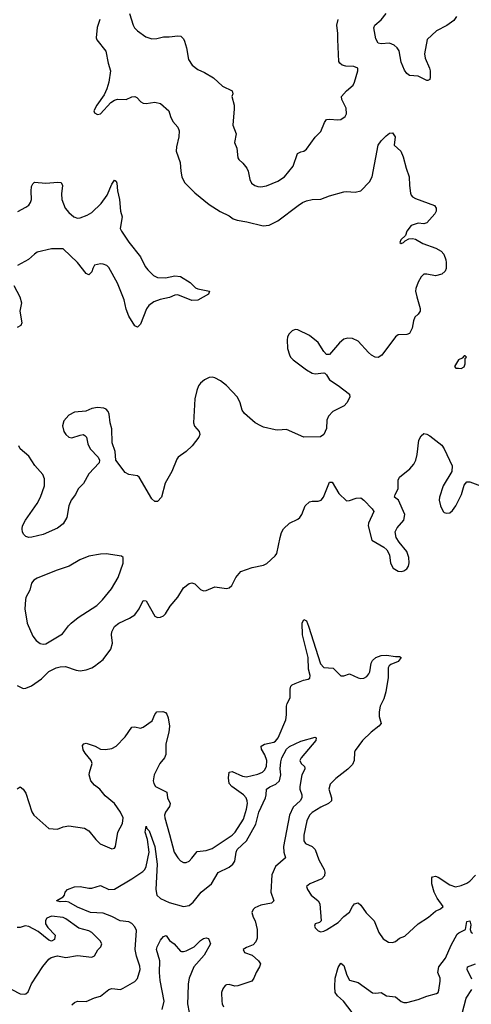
# Model space of a CAD drawing. Header units: inches. Extents: x 1384664 to 1536621, y 460766 to 646467.
# Tile 346 of 488: x 1414227 to 1417380, y 572467 to 579348. Entities that reach past the tile are written whole.
import ezdxf

# ---------------------------------------------------------------- set-up
doc = ezdxf.new("R2010")
doc.units = ezdxf.units.IN
doc.header["$MEASUREMENT"] = 0
doc.layers.add('B4517', color=7, linetype='Continuous')

msp = doc.modelspace()

# ---------------------------------------------------------------- linework, layer by layer
at = {"layer": 'B4517', "color": 5}
for points, elevation in [([(1414993.4, 579390), (1415018.2, 579310), (1415029.6, 579289.6), (1415049.5, 579269.5), (1415108.6, 579228.6), (1415150, 579214), (1415184.6, 579215.4), (1415230, 579227), (1415270, 579227.2), (1415330, 579235.8), (1415351.9, 579231.9), (1415370, 579214), (1415377.6, 579197.6), (1415391.8, 579151.8), (1415406, 579070), (1415431.5, 579030), (1415470, 579000.2), (1415518.5, 578978.5), (1415581.1, 578941.1), (1415643.4, 578883.4), (1415710.7, 578850), (1415716.3, 578830), (1415708, 578810), (1415723.7, 578750), (1415724.4, 578724.4), (1415715.8, 578610), (1415738.4, 578550), (1415726, 578490), (1415742.8, 578450), (1415750, 578382), (1415756, 578370), (1415784.7, 578344.7), (1415813, 578310), (1415822.4, 578290), (1415834, 578230), (1415846.3, 578206.3), (1415870, 578188.2), (1415890, 578182.4), (1415910, 578180.4), (1415950, 578186.4), (1416030, 578219.3), (1416076.2, 578250), (1416135.6, 578324.4), (1416167.6, 578412.4), (1416190, 578424.4), (1416210, 578428), (1416230, 578442), (1416290, 578526), (1416330, 578566), (1416355.1, 578630), (1416369.3, 578650), (1416390, 578652.8), (1416447.5, 578647.5), (1416470, 578650.7), (1416499.1, 578670), (1416509.9, 578690), (1416506.8, 578730), (1416475.8, 578790), (1416474, 578810), (1416509.7, 578850.3), (1416555.6, 578890), (1416565.6, 578910), (1416589.1, 578989.1), (1416589.2, 579009.2), (1416560.5, 579020.5), (1416503.9, 579023.9), (1416478, 579030), (1416463.2, 579043.2), (1416456.5, 579056.5), (1416447.3, 579210), (1416449.6, 579250), (1416441.6, 579310), (1416451.6, 579350)], 740), ([(1417276.5, 579370), (1417258.1, 579341.9), (1417210, 579306.2), (1417137.1, 579270), (1417072.7, 579210), (1417053.4, 579110), (1417058.3, 579078.3), (1417089, 579010), (1417093.8, 578990), (1417094.4, 578945.6), (1417090, 578929.2), (1417076.7, 578923.3), (1417070, 578922), (1417010, 578953), (1416950, 578958.7), (1416930, 578971.8), (1416914, 578994), (1416889.8, 579049.8), (1416876, 579130), (1416863.1, 579150), (1416841.3, 579170), (1416810, 579182.9), (1416750, 579179.4), (1416730, 579184.4), (1416714.3, 579214.3), (1416699.8, 579290), (1416706.9, 579310), (1416750, 579347.4), (1416785.4, 579390)], 720), ([(1414785.8, 579350), (1414767.3, 579292.7), (1414760.9, 579220.9), (1414765.8, 579205.8), (1414828.5, 579128.5), (1414844.1, 579044.1), (1414861.3, 578990), (1414850.2, 578910), (1414835.2, 578864.8), (1414816.8, 578823.2), (1414764.9, 578750), (1414745.7, 578710), (1414750, 578696), (1414770, 578685.7), (1414791.8, 578690), (1414863.7, 578770), (1414890, 578786.4), (1414910, 578792.2), (1414970, 578790.4), (1415010, 578808.5), (1415030, 578810.4), (1415043.7, 578803.7), (1415073.1, 578773.1), (1415090, 578764.9), (1415110, 578761.1), (1415170.1, 578770.1), (1415210, 578762.4), (1415268.8, 578710), (1415279.5, 578670), (1415295.6, 578635.6), (1415330, 578596.3), (1415341.1, 578570), (1415338.3, 578530), (1415321, 578459), (1415320.5, 578430), (1415347.5, 578350), (1415351.2, 578290), (1415358.8, 578250), (1415378.6, 578210), (1415450, 578137.6), (1415550, 578056.1), (1415627.4, 578007.4), (1415690, 577976.9), (1415716.9, 577956.9), (1415745.7, 577945.7), (1415814, 577934), (1415926.1, 577906.1), (1415970, 577911.8), (1416030, 577941.1), (1416172, 578050), (1416202, 578070), (1416230, 578081.5), (1416270, 578091.4), (1416330, 578093.1), (1416390, 578116.5), (1416490, 578143.7), (1416510, 578146.7), (1416570, 578141.6), (1416610, 578150.6), (1416670, 578214.9), (1416688.2, 578250), (1416730, 578470.8), (1416750, 578502), (1416784.9, 578535.1), (1416810, 578554), (1416830, 578556), (1416848.3, 578528.3), (1416843, 578470), (1416888.2, 578430), (1416905.7, 578390), (1416925.2, 578310), (1416946, 578250), (1416948.1, 578188.1), (1416955.1, 578135.1), (1416961.2, 578121.2), (1416970.6, 578110), (1416990, 578098.7), (1417122.8, 578050), (1417136.3, 578030), (1417135.5, 578010), (1417124.9, 577990), (1417070, 577927.6), (1417050, 577920.5), (1417010, 577924.7), (1416960.7, 577910), (1416930.7, 577870), (1416920.7, 577839.3), (1416887.3, 577810), (1416881, 577790), (1416890, 577782.8), (1416908, 577790), (1416918, 577802), (1416943.7, 577816.3), (1416970, 577818), (1416990, 577813), (1417042.6, 577782.6), (1417131.8, 577751.8), (1417170, 577730.5), (1417188, 577710), (1417202.4, 577670), (1417204.9, 577650), (1417204.9, 577610), (1417198, 577590), (1417175.8, 577570), (1417130, 577556.9), (1417070, 577569.5), (1417050, 577569.3), (1417030.7, 577550), (1417010, 577512.7), (1416993.4, 577470), (1416991.7, 577450), (1416999, 577410), (1417024.4, 577330), (1417023, 577310), (1417010.3, 577289.7), (1416986.8, 577270), (1416977.1, 577242.9), (1416968.3, 577191.7), (1416950, 577154), (1416930, 577147), (1416870, 577144.5), (1416850, 577132), (1416756.7, 577003.3), (1416730, 576986.3), (1416710, 576989.7), (1416684.5, 577004.5), (1416662.6, 577022.6), (1416590, 577101.6), (1416550, 577119.7), (1416518, 577122), (1416490, 577114.7), (1416459.3, 577090), (1416390, 577009), (1416370, 577008.7), (1416350, 577029.2), (1416310.8, 577090.8), (1416250, 577141.6), (1416170, 577179.3), (1416150, 577182.7), (1416130, 577174.5), (1416105.5, 577150), (1416096.3, 577130), (1416094, 577110), (1416098, 577050), (1416110, 577006.8), (1416118.4, 576990), (1416137.1, 576970), (1416230, 576900.9), (1416270, 576877.4), (1416290, 576873.7), (1416350, 576880.7), (1416357.5, 576877.5), (1416370, 576866), (1416390.5, 576830), (1416451.3, 576791.3), (1416530.8, 576730), (1416533.4, 576710), (1416510.4, 576670), (1416492.4, 576650), (1416413, 576610), (1416382.2, 576577.8), (1416371.8, 576550), (1416368.2, 576490), (1416350, 576449.3), (1416328.2, 576431.8), (1416210, 576431.1), (1416090, 576484), (1416030, 576478.5), (1416010, 576481), (1415930, 576499.8), (1415910, 576508.4), (1415871.5, 576531.5), (1415796.2, 576596.2), (1415780, 576620), (1415766.8, 576670), (1415748.3, 576710), (1415670, 576791.7), (1415630, 576823.8), (1415590, 576845.1), (1415570, 576849.7), (1415550, 576848.2), (1415518, 576830), (1415490, 576807.6), (1415476.5, 576790), (1415463.1, 576756.9), (1415450, 576699), (1415441.1, 576530), (1415447.6, 576507.6), (1415480.5, 576470), (1415484.4, 576450), (1415476.9, 576430), (1415431.2, 576368.8), (1415390, 576330.8), (1415333.8, 576290), (1415323.7, 576276.3), (1415290, 576191.3), (1415242, 576110), (1415216.9, 576010), (1415190, 575979.7), (1415170, 575980.5), (1415150, 575998.9), (1415062, 576150), (1415050, 576159.8), (1414990, 576169.8), (1414963.6, 576183.6), (1414899.3, 576270), (1414894.5, 576330), (1414871.8, 576390), (1414870, 576488), (1414858.3, 576530), (1414851.4, 576591.4), (1414845.2, 576610), (1414830, 576625.2), (1414813.4, 576633.4), (1414770, 576638.4), (1414730, 576631.8), (1414687.9, 576612.1), (1414610, 576605.1), (1414570, 576584.5), (1414535.6, 576544.4), (1414525.4, 576510), (1414535, 576470), (1414550, 576448.1), (1414570, 576431.4), (1414590, 576426.4), (1414650, 576445.3), (1414670, 576448), (1414682, 576442), (1414693, 576430), (1414703.8, 576383.8), (1414718, 576350), (1414774, 576290), (1414784, 576270), (1414780.7, 576250), (1414710, 576173.3), (1414673.4, 576106.6), (1414635.8, 576070), (1414615.6, 576030), (1414586.2, 575990), (1414570.3, 575950.3), (1414555.5, 575870), (1414530, 575825.4), (1414490, 575795.6), (1414390, 575749.8), (1414311.8, 575731.8), (1414290, 575729.7), (1414270, 575736.2), (1414256.2, 575750), (1414247.6, 575767.6), (1414243.1, 575790), (1414246, 575810), (1414267.4, 575850), (1414350, 575966.7), (1414372.9, 576010), (1414399.8, 576090), (1414399.4, 576139.4), (1414388.8, 576170), (1414333.4, 576233.4), (1414290, 576296.9), (1414229.9, 576349.9), (1414221.5, 576370)], 720), ([(1414213.4, 578006.6), (1414270, 578036.5), (1414290, 578052.1), (1414303.4, 578070), (1414309.9, 578090), (1414306.6, 578150), (1414310, 578182.8), (1414318.4, 578201.6), (1414330, 578213), (1414410, 578204.2), (1414493, 578213), (1414515.5, 578210), (1414526, 578190), (1414517.8, 578130), (1414520.9, 578090), (1414544.6, 578030), (1414570, 577999.3), (1414606, 577970), (1414630, 577961.3), (1414650, 577961.9), (1414698.6, 577981.4), (1414730, 578000.1), (1414795.8, 578064.2), (1414838.4, 578121.6), (1414870, 578197.3), (1414890, 578226.8), (1414899.9, 578219.9), (1414905.2, 578205.2), (1414908.7, 578151.3), (1414924, 578090), (1414930.6, 578010), (1414943.1, 577970), (1414929.4, 577889.4), (1414937.3, 577870), (1414990, 577792.9), (1415070.2, 577690), (1415104, 577624), (1415120.7, 577600.7), (1415161, 577561), (1415190, 577546.3), (1415244.8, 577544.8), (1415310, 577557.7), (1415350, 577553.9), (1415417.1, 577510), (1415454.9, 577474.9), (1415470, 577467.7), (1415552, 577450), (1415544.7, 577430), (1415470, 577386.6), (1415430, 577385.6), (1415330, 577426), (1415310, 577422), (1415274.1, 577405.9), (1415207.2, 577392.8), (1415164.3, 577375.7), (1415129.6, 577350.4), (1415112.2, 577327.8), (1415070, 577220.7), (1415050, 577198), (1415030, 577209.3), (1414990, 577275.8), (1414970, 577325.1), (1414955.6, 577390), (1414910, 577506), (1414850, 577615), (1414835.7, 577630), (1414810, 577639.9), (1414790, 577641.5), (1414750, 577631.8), (1414737.2, 577610), (1414730, 577585.6), (1414710, 577565.1), (1414690, 577574.2), (1414630, 577649.8), (1414530, 577746.2), (1414450, 577747), (1414350, 577723), (1414329.4, 577710), (1414287.8, 577672.2), (1414212.2, 577630)], 680), ([(1414185.1, 577490), (1414228, 577410), (1414238.8, 577370), (1414228.4, 577310), (1414241.9, 577230), (1414234, 577210), (1414210, 577197.3)], 680), ([(1414210, 574695.3), (1414250, 574674.9), (1414270, 574676), (1414310, 574693.8), (1414378, 574742), (1414430, 574793.6), (1414482.5, 574817.5), (1414510, 574825.1), (1414547.5, 574827.5), (1414622, 574802), (1414650, 574798.7), (1414690, 574804.9), (1414730, 574819.6), (1414750, 574830.3), (1414810, 574877.4), (1414863.1, 574950), (1414874.8, 574990), (1414868.2, 575048.2), (1414870.7, 575070), (1414890, 575106.5), (1414918.3, 575130), (1414994.2, 575165.8), (1415030, 575189.3), (1415062, 575230), (1415090, 575288), (1415110, 575286), (1415170, 575178.4), (1415190, 575170.4), (1415210, 575172.4), (1415230, 575181.6), (1415244.1, 575195.9), (1415277.7, 575250), (1415330, 575312), (1415370, 575376.4), (1415410, 575408.2), (1415430, 575412.7), (1415450, 575404.9), (1415490, 575364.9), (1415510, 575355.5), (1415530, 575358), (1415590, 575384.9), (1415670, 575374), (1415690, 575376.4), (1415707.3, 575392.7), (1415736.4, 575450), (1415770, 575492.6), (1415850, 575520.2), (1415930, 575535.2), (1415953, 575547), (1416010, 575600.3), (1416022.4, 575617.6), (1416045.6, 575730), (1416056, 575764), (1416070, 575790.5), (1416110, 575830.4), (1416170, 575857.6), (1416183.6, 575870), (1416196, 575890), (1416219.7, 575950), (1416250, 575977.6), (1416270, 575983.1), (1416310, 575983.1), (1416332.3, 575990), (1416349.3, 576010), (1416390, 576115.5), (1416410, 576116.3), (1416456.4, 576036.4), (1416510, 575984.7), (1416530, 575986.8), (1416576.2, 576003.8), (1416610, 576005.5), (1416630, 575990.6), (1416687.3, 575930), (1416699.1, 575910), (1416663.7, 575830), (1416661.3, 575810), (1416686.8, 575710), (1416770, 575662), (1416790, 575644), (1416808.9, 575608.9), (1416815.3, 575550), (1416835.5, 575515.5), (1416870, 575494.3), (1416890, 575491.7), (1416910, 575496.5), (1416930.7, 575509.3), (1416942.6, 575530), (1416947.6, 575552.4), (1416945.3, 575590), (1416930, 575631.3), (1416875.9, 575695.9), (1416854.7, 575730), (1416849.6, 575769.6), (1416862.5, 575797.5), (1416909.7, 575850), (1416916.8, 575890), (1416873, 575990), (1416844.5, 576010), (1416848.3, 576030), (1416869.8, 576070), (1416869.2, 576130.8), (1416879.8, 576150), (1416951.6, 576208.4), (1416978.7, 576241.3), (1416992.3, 576270), (1417003.5, 576310), (1417014, 576410), (1417030, 576440.7), (1417050, 576454.9), (1417070, 576452.4), (1417090, 576440.5), (1417174.3, 576374.3), (1417191.3, 576350), (1417247.6, 576230), (1417244, 576190), (1417183.8, 576090), (1417158, 576010), (1417156, 575990), (1417166.2, 575950), (1417184.2, 575910), (1417190, 575904.2), (1417210, 575898.9), (1417230, 575902.3), (1417250, 575917.6), (1417272.1, 575950), (1417312.8, 576030), (1417330, 576094.8), (1417350, 576119.1), (1417370, 576117.1), (1417463.7, 576083.7)], 720), ([(1414210, 573974), (1414230, 573988), (1414250, 573970.4), (1414270, 573943.8), (1414311.9, 573811.9), (1414324.9, 573790), (1414430, 573694.8), (1414490, 573691), (1414530, 573707.3), (1414570, 573714), (1414678.5, 573698.5), (1414710, 573678.8), (1414758.2, 573618.2), (1414789.2, 573589.2), (1414870, 573554), (1414890, 573558.8), (1414896.2, 573570), (1414912.3, 573670), (1414944.2, 573730), (1414949, 573770), (1414930.6, 573810), (1414890, 573870.9), (1414823.1, 573923.1), (1414785.6, 573970), (1414750, 573999.7), (1414724.7, 574030), (1414713, 574070), (1414713.4, 574086.6), (1414732.3, 574150), (1414727, 574170), (1414682.9, 574222.9), (1414670, 574246), (1414665.3, 574274.7), (1414673.6, 574286.4), (1414690, 574291.7), (1414754.8, 574270), (1414790.3, 574250.3), (1414826.7, 574246.7), (1414870, 574254.5), (1414899.7, 574270), (1414964.3, 574335.7), (1415010, 574404.4), (1415030, 574405.7), (1415070, 574397.4), (1415090, 574403.1), (1415151.5, 574448.5), (1415170, 574493.4), (1415184.5, 574510), (1415226.7, 574513.3), (1415245.4, 574505.4), (1415254.1, 574494.1), (1415263.5, 574470), (1415273.5, 574410), (1415269.4, 574369.4), (1415248.5, 574288.5), (1415248.1, 574211.9), (1415238, 574190), (1415205.2, 574150), (1415165.2, 574070), (1415159.7, 574030), (1415163.2, 574010), (1415174.6, 573990), (1415254.6, 573950), (1415258.6, 573910), (1415276.5, 573870), (1415272.1, 573850), (1415244.7, 573810), (1415238.9, 573790), (1415239.3, 573770), (1415274.1, 573654.1), (1415304.7, 573530), (1415330, 573490.5), (1415350, 573470.5), (1415370, 573457.1), (1415390, 573458.4), (1415410, 573468.5), (1415430, 573488.2), (1415465, 573535), (1415530, 573541.3), (1415570, 573555.2), (1415710, 573650.2), (1415730.8, 573669.2), (1415790, 573760.9), (1415811.8, 573831.8), (1415817.9, 573870), (1415816.3, 573890), (1415808.3, 573910), (1415789.8, 573930), (1415709, 573990), (1415690.6, 574010), (1415684.5, 574050), (1415689.9, 574090.1), (1415710, 574093.3), (1415782.6, 574062.6), (1415810, 574057.3), (1415890, 574074.6), (1415923.1, 574090), (1415936.8, 574103.2), (1415949.9, 574130), (1415951.5, 574170), (1415939.6, 574210), (1415914.3, 574250), (1415912.4, 574270), (1415935.4, 574284.6), (1416001.9, 574298.1), (1416014.2, 574305.8), (1416032.2, 574330), (1416084.2, 574455.8), (1416089.9, 574490), (1416090, 574551.3), (1416095.1, 574570), (1416116.4, 574610), (1416115.4, 574670), (1416120.7, 574690), (1416130, 574699.3), (1416150, 574708.2), (1416208.3, 574731.7), (1416240.8, 574739.2), (1416252.7, 574747.3), (1416255, 574765), (1416244.2, 574810), (1416241.3, 574890), (1416200.6, 575050), (1416199.7, 575130), (1416210, 575157.3), (1416230, 575147.3), (1416244.2, 575110), (1416327.4, 574847.4), (1416350, 574822), (1416416, 574816), (1416470, 574763.2), (1416490, 574763.6), (1416530, 574776.5), (1416590, 574749), (1416610, 574744.2), (1416630, 574746.7), (1416650, 574757.6), (1416664.5, 574775.5), (1416671.6, 574790), (1416681.1, 574850), (1416689.8, 574870), (1416712.8, 574890), (1416750, 574904), (1416788.2, 574908.2), (1416850, 574898), (1416878.3, 574898.3), (1416890.3, 574890.3), (1416870, 574863.5), (1416818.2, 574841.8), (1416807.3, 574832.7), (1416801.1, 574818.9), (1416800.1, 574750), (1416784.7, 574650), (1416770, 574601.3), (1416744.1, 574550), (1416737.3, 574510), (1416738, 574478), (1416750.3, 574430), (1416733.7, 574410), (1416681.3, 574370), (1416621.6, 574310), (1416570, 574241.2), (1416564.4, 574230), (1416563.1, 574170), (1416550, 574142.7), (1416518, 574110), (1416433.8, 574046.2), (1416394.5, 574005.5), (1416385.4, 573970), (1416404.1, 573910), (1416403.9, 573890), (1416382.6, 573870), (1416330, 573845.6), (1416270, 573807.1), (1416250, 573788), (1416232.9, 573750), (1416211.7, 573650), (1416210.2, 573610), (1416223.1, 573590), (1416270, 573571), (1416290, 573550.2), (1416315.8, 573475.8), (1416353.4, 573410), (1416358.6, 573390), (1416354.5, 573365.5), (1416335.8, 573344.2), (1416254, 573310), (1416230.7, 573290), (1416235.5, 573270), (1416263, 573230), (1416310.4, 573190.4), (1416322, 573170), (1416331, 573050), (1416319.9, 573040.1), (1416290.9, 573029.1), (1416285.8, 573014.2), (1416290, 573001), (1416310, 572981), (1416330, 572974.8), (1416350, 572977.3), (1416370, 572986.8), (1416450, 573038), (1416490, 573082), (1416529.6, 573110.4), (1416550, 573151), (1416565.2, 573170), (1416590, 573177.3), (1416610, 573160.5), (1416646.7, 573106.7), (1416701.5, 573050), (1416734, 572970), (1416764.3, 572924.3), (1416802.6, 572902.6), (1416830, 572899.6), (1416850, 572907), (1416879.5, 572930), (1416916.3, 572943.7), (1417009.3, 573030), (1417082.6, 573077.4), (1417130, 573117.2), (1417166.4, 573133.6), (1417183.5, 573150), (1417141.8, 573210), (1417121.4, 573250), (1417106, 573310), (1417106, 573350), (1417110, 573358), (1417130, 573363), (1417150, 573355.8), (1417230, 573301.3), (1417270, 573289.1), (1417310, 573296.5), (1417350, 573314.4), (1417371.1, 573328.9), (1417410, 573368.9)], 680), ([(1414590, 572463.2), (1414610, 572480.2), (1414630, 572489.2), (1414690, 572487.9), (1414750, 572513.1), (1414790, 572524.2), (1414850, 572571.7), (1414870, 572577), (1414930, 572570.6), (1414950, 572579.1), (1415030, 572627), (1415050, 572648.4), (1415068.2, 572710), (1415066.6, 572733.4), (1415042.6, 572802.6), (1415033.1, 572850), (1415042.3, 572982.3), (1415030, 573008), (1415010, 573032.3), (1414990, 573043.7), (1414929.5, 573049.5), (1414870, 573081), (1414810, 573105.2), (1414721.2, 573110), (1414630, 573145), (1414570, 573181), (1414550, 573184.8), (1414510, 573182.6), (1414485.2, 573190), (1414486.8, 573193.2), (1414530, 573218), (1414539, 573230), (1414544, 573250), (1414561.2, 573270), (1414610, 573288.8), (1414650, 573291.5), (1414710, 573278.5), (1414730, 573278.5), (1414790, 573297), (1414850, 573270.2), (1414890, 573273), (1415010, 573343.2), (1415085.7, 573394.3), (1415100.6, 573410), (1415111.1, 573430), (1415131.8, 573530), (1415119, 573619), (1415103, 573670), (1415110, 573711.3), (1415115.2, 573695.2), (1415130, 573678.8), (1415171.6, 573570), (1415187.2, 573447.2), (1415178.4, 573270), (1415185.4, 573230), (1415210, 573206.4), (1415270, 573179.1), (1415370, 573151.1), (1415410, 573156.9), (1415438.7, 573181.3), (1415494, 573250), (1415565.3, 573310), (1415612.7, 573387.3), (1415690, 573426), (1415714.1, 573445.9), (1415730, 573467), (1415738.3, 573530), (1415745.8, 573550), (1415811, 573610), (1415874.7, 573725.3), (1415896.6, 573810), (1415943, 573910), (1415948.5, 573930), (1415949.8, 573970.2), (1415972.9, 573987.1), (1416015.3, 574004.7), (1416041.1, 574030), (1416049.9, 574070), (1416046.2, 574113.8), (1416050, 574160.7), (1416058.3, 574190), (1416090, 574250.2), (1416110, 574268.4), (1416190, 574305.2), (1416290, 574334.9), (1416297.3, 574330), (1416294.6, 574310), (1416192, 574190), (1416183.1, 574170), (1416193, 574150), (1416215.5, 574130), (1416217.3, 574117.3), (1416217.6, 574110), (1416197.4, 574070), (1416182.6, 573990), (1416184, 573970), (1416197.6, 573930), (1416197.4, 573910), (1416185.2, 573890), (1416135.6, 573844.4), (1416112, 573790), (1416068.4, 573570), (1416071, 573531), (1416082, 573490), (1416013.5, 573430), (1415988.6, 573371.4), (1415980.9, 573250), (1416002, 573190), (1415985.8, 573174.2), (1415910, 573159.8), (1415870, 573142.2), (1415856.3, 573130), (1415848.2, 573110), (1415856.4, 573076.4), (1415870.3, 573050), (1415885.3, 572990), (1415884.9, 572930), (1415875.3, 572904.7), (1415857, 572883), (1415810, 572865.1), (1415787, 572850), (1415797.3, 572830), (1415850, 572810.5), (1415894.8, 572770), (1415907.3, 572750), (1415900.5, 572730), (1415878, 572690), (1415863, 572650), (1415847.3, 572630), (1415750, 572596.3), (1415730, 572594), (1415690, 572606.3), (1415670, 572604.2), (1415662.2, 572597.8), (1415644.8, 572575.2), (1415636.1, 572550), (1415637.6, 572490), (1415640.2, 572470), (1415650, 572448.9)], 660), ([(1414172.2, 572570), (1414230, 572539.6), (1414262, 572538), (1414270, 572539.5), (1414285.1, 572554.9), (1414308.4, 572610), (1414388.6, 572731.4), (1414430, 572782.4), (1414446.1, 572793.9), (1414490, 572806.3), (1414550, 572795.2), (1414630, 572808), (1414730, 572796), (1414750, 572806.7), (1414773, 572847), (1414793.3, 572870), (1414799.6, 572890), (1414789.6, 572910), (1414731.6, 572970), (1414710, 572981.4), (1414640, 573000), (1414550, 573064.5), (1414530, 573074), (1414450, 573082.4), (1414416.4, 573070), (1414406.2, 573053.8), (1414407.7, 573030), (1414424, 573004), (1414473.4, 572950), (1414470, 572921.2), (1414450, 572909.4), (1414430, 572916), (1414356.5, 572976.5), (1414290, 573011), (1414264.9, 573015.1), (1414230, 573004.5), (1414210, 573003.6)], 680), ([(1416549.7, 572409.7), (1416488.6, 572490), (1416446.8, 572526.8), (1416430.6, 572550), (1416426.8, 572590), (1416430, 572650.7), (1416450, 572725.5), (1416470, 572754), (1416490, 572738.8), (1416510.2, 572670.2), (1416530, 572635.5), (1416590, 572619), (1416690, 572547.9), (1416714.2, 572545.8), (1416750.2, 572550.2), (1416787.2, 572527.2), (1416850, 572519.5), (1416890, 572488), (1416910, 572480.4), (1416930, 572480.4), (1417010, 572500.9), (1417070, 572524.9), (1417138, 572542), (1417149.4, 572550.6), (1417154.8, 572565.2), (1417163.5, 572630), (1417162, 572650), (1417147.6, 572690), (1417154.1, 572730), (1417201, 572790), (1417238.8, 572881.2), (1417282.7, 572957.3), (1417292.9, 572967.1), (1417340.9, 572990), (1417350, 573046), (1417370, 573050.4), (1417376.7, 573023.3), (1417372.4, 572990), (1417380.4, 572970), (1417390, 572964)], 660), ([(1415221.1, 572430), (1415235.8, 572490), (1415207.1, 572632.9), (1415202.8, 572690), (1415206.6, 572770), (1415183.1, 572850), (1415185.7, 572870), (1415210, 572915.3), (1415230, 572940.7), (1415250, 572947.3), (1415273.3, 572913.3), (1415304.9, 572890), (1415350, 572839.1), (1415357.5, 572837.5), (1415370, 572835.5), (1415390, 572841.6), (1415446, 572870), (1415490, 572914), (1415510, 572927.3), (1415530, 572931), (1415546.4, 572926.4), (1415558.8, 572890), (1415514.4, 572810), (1415443, 572730), (1415410.3, 572650), (1415403.1, 572610), (1415400.3, 572530), (1415399.5, 572470), (1415410.3, 572410)], 640), ([(1417383.1, 572643.1), (1417350.9, 572710), (1417355.1, 572730), (1417409.4, 572750)], 640), ([(1417317.3, 572402.7), (1417343.8, 572510), (1417383.8, 572570)], 640)]:
    msp.add_lwpolyline(points, dxfattribs=dict(at, elevation=elevation))
at = {"layer": 'B4517', "color": 5, "elevation": 740}
for points in [[(1417338, 576998), (1417330, 576998), (1417316.9, 576983.1), (1417292, 576970), (1417263.6, 576923.6), (1417272.7, 576912.7), (1417291.6, 576911.6), (1417310, 576911.3), (1417330, 576922), (1417336.5, 576943.5), (1417338, 576982), (1417346, 576990)], [(1414830, 575614), (1414790, 575613), (1414710, 575599.8), (1414646.4, 575573.6), (1414572.7, 575530), (1414480.8, 575499.2), (1414350, 575445.6), (1414324.9, 575430), (1414310.4, 575410), (1414298.3, 575361.7), (1414270.4, 575310), (1414267.1, 575292.9), (1414263.7, 575230), (1414278.9, 575130), (1414319.3, 575039.3), (1414342, 575010), (1414370, 574989.3), (1414390, 574984.1), (1414410, 574986.2), (1414524.9, 575055.1), (1414567.6, 575112.4), (1414587, 575130), (1414636.2, 575170), (1414765.3, 575254.7), (1414806.1, 575293.9), (1414868.3, 575370), (1414914.3, 575450), (1414949.6, 575550), (1414949.4, 575589.4), (1414938.9, 575598.9)]]:
    msp.add_lwpolyline(points, close=True, dxfattribs=at)

doc.saveas('drawing.dxf')
